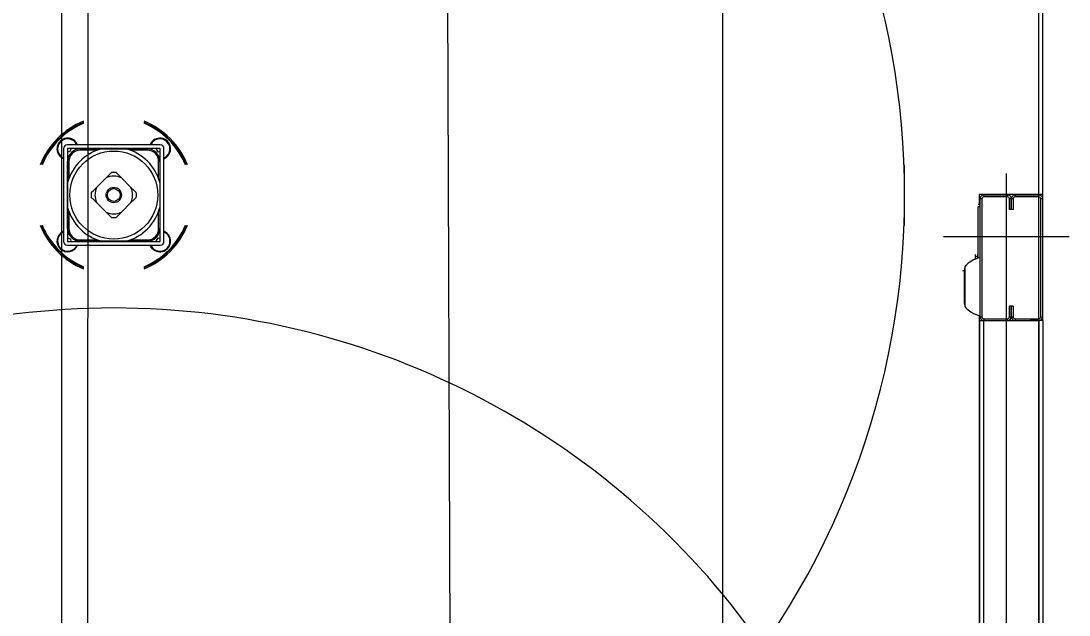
# Model space of a CAD drawing. Extents: x -264205 to -263659, y -1242401 to -1242060.
# Drawn here: x -263908.924 to -263908.131, y -1242206.358 to -1242205.909 of the extents above; entities that cross this region are included whole.
import ezdxf

# ---------------------------------------------------------------- set-up
doc = ezdxf.new("R2010")
doc.units = 0
for name, color, linetype in [('KFA_SO_10-1_PLACHTY', 7, 'Continuous'), ('KFA_SO_10-1_STRECHY', 7, 'Continuous'), ('KFA_SO_10-1_TRIBUNA_A_OBVOD', 7, 'Continuous'), ('OSI_STAVBY_KFA', 7, 'Continuous'), ('SITUACIA_DSP_2D', 7, 'Continuous')]:
    doc.layers.add(name, color=color, linetype=linetype)

msp = doc.modelspace()

# ---------------------------------------------------------------- linework, layer by layer
at = {"layer": 'KFA_SO_10-1_PLACHTY'}
msp.add_line((-263908.632, -1242196.778), (-263908.53, -1242226.78), dxfattribs=at)
at = {"layer": 'KFA_SO_10-1_STRECHY'}
msp.add_line((-263908.157, -1242227.179), (-263908.136, -1242101.59), dxfattribs=at)
at = {"layer": 'KFA_SO_10-1_TRIBUNA_A_OBVOD'}
msp.add_lwpolyline([(-263908.65657, -1242227.54507), (-263908.88747, -1242226.98747), (-263908.87127, -1242203.37776)], dxfattribs=at)
at = {"layer": 'OSI_STAVBY_KFA'}
msp.add_line((-263908.39279, -1242083.23724), (-263908.39279, -1242246.70724), dxfattribs=at)
at = {"layer": 'SITUACIA_DSP_2D'}
for p, q in [((-263908.89279, -1242226.99539), (-263908.89279, -1242203.33224)), ((-263908.15058, -1242206.04016), (-263908.15058, -1242205.526)), ((-263908.81843, -1242206.00263), (-263908.88873, -1242206.00263)), ((-263908.89291, -1242206.01247), (-263908.89422, -1242206.01141)), ((-263908.89158, -1242206.00548), (-263908.89158, -1242206.07578)), ((-263908.81843, -1242206.00548), (-263908.88873, -1242206.00548)), ((-263908.88873, -1242206.00548), (-263908.88873, -1242206.07578)), ((-263908.88711, -1242206.00806), (-263908.88873, -1242206.00808)), ((-263908.88577, -1242206.00566), (-263908.88711, -1242206.00806)), ((-263908.88588, -1242206.00548), (-263908.88577, -1242206.00566)), ((-263908.88091, -1242206.00586), (-263908.88092, -1242206.00548)), ((-263908.88092, -1242206.00592), (-263908.88091, -1242206.00586)), ((-263908.88044, -1242206.00548), (-263908.88044, -1242206.00583)), ((-263908.87899, -1242206.00572), (-263908.86312, -1242206.00572)), ((-263908.87899, -1242206.00572), (-263908.87899, -1242206.00667)), ((-263908.86596, -1242206.00667), (-263908.87899, -1242206.00667)), ((-263908.86295, -1242206.00572), (-263908.86044, -1242206.00572)), ((-263908.86044, -1242206.00572), (-263908.85525, -1242206.00572)), ((-263908.85525, -1242206.00572), (-263908.84992, -1242206.00572)), ((-263908.84992, -1242206.00572), (-263908.84421, -1242206.00572)), ((-263908.84405, -1242206.00572), (-263908.82817, -1242206.00572)), ((-263908.82817, -1242206.00667), (-263908.8412, -1242206.00667)), ((-263908.82817, -1242206.00572), (-263908.82817, -1242206.00667)), ((-263908.82672, -1242206.00583), (-263908.82672, -1242206.00548)), ((-263908.82625, -1242206.00548), (-263908.82625, -1242206.00592)), ((-263908.82138, -1242206.00597), (-263908.82116, -1242206.00548)), ((-263908.81978, -1242206.0082), (-263908.82138, -1242206.00597)), ((-263908.81843, -1242206.00807), (-263908.81978, -1242206.0082)), ((-263908.81843, -1242206.07578), (-263908.81843, -1242206.00548)), ((-263908.81558, -1242206.07578), (-263908.81558, -1242206.00548)), ((-263908.89158, -1242206.01317), (-263908.89291, -1242206.01247)), ((-263908.88873, -1242206.0133), (-263908.8883, -1242206.0133)), ((-263908.88838, -1242206.01378), (-263908.88873, -1242206.01377)), ((-263908.88849, -1242206.01522), (-263908.88754, -1242206.01522)), ((-263908.88849, -1242206.0311), (-263908.88849, -1242206.01522)), ((-263908.88754, -1242206.01522), (-263908.88754, -1242206.02826)), ((-263908.81962, -1242206.02826), (-263908.81962, -1242206.01522)), ((-263908.81867, -1242206.01522), (-263908.81962, -1242206.01522)), ((-263908.81887, -1242206.0133), (-263908.81843, -1242206.0133)), ((-263908.81843, -1242206.01377), (-263908.81878, -1242206.01378)), ((-263908.81867, -1242206.01522), (-263908.81867, -1242206.0311)), ((-263908.25508, -1242206.06358), (-263908.25508, -1242206.01769)), ((-263908.85937, -1242206.02761), (-263908.85734, -1242206.02558)), ((-263908.85734, -1242206.02558), (-263908.85539, -1242206.02363)), ((-263908.85178, -1242206.02363), (-263908.84985, -1242206.02556)), ((-263908.84985, -1242206.02556), (-263908.84779, -1242206.02761)), ((-263908.17813, -1242206.02448), (-263908.17813, -1242206.38763)), ((-263908.88849, -1242206.03697), (-263908.88849, -1242206.03126)), ((-263908.86866, -1242206.0369), (-263908.8666, -1242206.03485)), ((-263908.8666, -1242206.03485), (-263908.85937, -1242206.02761)), ((-263908.84779, -1242206.02761), (-263908.84056, -1242206.03485)), ((-263908.84056, -1242206.03485), (-263908.83853, -1242206.03688)), ((-263908.81867, -1242206.03126), (-263908.81867, -1242206.03697)), ((-263908.88849, -1242206.0423), (-263908.88849, -1242206.03697)), ((-263908.88849, -1242206.04749), (-263908.88849, -1242206.0423)), ((-263908.87059, -1242206.03883), (-263908.86866, -1242206.0369)), ((-263908.86864, -1242206.04439), (-263908.87059, -1242206.04244)), ((-263908.83853, -1242206.03688), (-263908.83658, -1242206.03883)), ((-263908.83658, -1242206.04244), (-263908.8385, -1242206.04436)), ((-263908.81867, -1242206.03697), (-263908.81867, -1242206.04219)), ((-263908.81867, -1242206.04219), (-263908.81867, -1242206.04749)), ((-263908.19856, -1242206.04016), (-263908.19856, -1242206.04776)), ((-263908.15058, -1242206.04016), (-263908.19856, -1242206.04016)), ((-263908.19523, -1242206.04063), (-263908.19523, -1242206.04206)), ((-263908.17718, -1242206.04063), (-263908.19523, -1242206.04063)), ((-263908.17718, -1242206.04206), (-263908.19523, -1242206.04206)), ((-263908.17718, -1242206.04206), (-263908.17718, -1242206.04063)), ((-263908.17148, -1242206.04063), (-263908.17148, -1242206.04206)), ((-263908.15343, -1242206.04063), (-263908.17148, -1242206.04063)), ((-263908.15343, -1242206.04206), (-263908.17148, -1242206.04206)), ((-263908.15343, -1242206.04206), (-263908.15343, -1242206.04063)), ((-263908.15058, -1242206.04348), (-263908.15058, -1242206.04016)), ((-263908.88849, -1242206.05), (-263908.88849, -1242206.04749)), ((-263908.88849, -1242206.06605), (-263908.88849, -1242206.05017)), ((-263908.8666, -1242206.04642), (-263908.86864, -1242206.04439)), ((-263908.85937, -1242206.05365), (-263908.8666, -1242206.04642)), ((-263908.84056, -1242206.04642), (-263908.84779, -1242206.05365)), ((-263908.8385, -1242206.04436), (-263908.84056, -1242206.04642)), ((-263908.81867, -1242206.04749), (-263908.81867, -1242206.05)), ((-263908.81867, -1242206.05017), (-263908.81867, -1242206.06605)), ((-263908.19808, -1242206.04776), (-263908.19951, -1242206.04776)), ((-263908.19808, -1242206.04966), (-263908.19951, -1242206.04966)), ((-263908.19951, -1242206.08846), (-263908.19951, -1242206.04966)), ((-263908.19666, -1242206.04348), (-263908.19808, -1242206.04348)), ((-263908.19808, -1242206.04348), (-263908.19808, -1242206.13278)), ((-263908.19666, -1242206.04348), (-263908.19666, -1242206.13278)), ((-263908.17433, -1242206.04348), (-263908.17576, -1242206.04348)), ((-263908.17576, -1242206.05156), (-263908.17576, -1242206.04348)), ((-263908.17291, -1242206.04348), (-263908.17433, -1242206.04348)), ((-263908.17433, -1242206.04348), (-263908.17433, -1242206.05156)), ((-263908.17433, -1242206.05156), (-263908.17433, -1242206.04348)), ((-263908.17291, -1242206.04348), (-263908.17291, -1242206.05156)), ((-263908.15058, -1242206.04348), (-263908.15201, -1242206.04348)), ((-263908.15201, -1242206.13278), (-263908.15201, -1242206.04348)), ((-263908.15058, -1242206.13278), (-263908.15058, -1242206.04348)), ((-263908.88754, -1242206.05301), (-263908.88754, -1242206.06605)), ((-263908.85731, -1242206.05571), (-263908.85937, -1242206.05365)), ((-263908.85539, -1242206.05764), (-263908.85731, -1242206.05571)), ((-263908.84983, -1242206.05569), (-263908.85178, -1242206.05764)), ((-263908.84779, -1242206.05365), (-263908.84983, -1242206.05569)), ((-263908.81962, -1242206.06605), (-263908.81962, -1242206.05301)), ((-263908.17433, -1242206.05156), (-263908.17576, -1242206.05156)), ((-263908.17291, -1242206.05156), (-263908.17433, -1242206.05156)), ((-263908.88754, -1242206.06605), (-263908.88849, -1242206.06605)), ((-263908.81962, -1242206.06605), (-263908.81867, -1242206.06605)), ((-263908.88873, -1242206.06749), (-263908.88838, -1242206.06749)), ((-263908.88843, -1242206.06796), (-263908.88873, -1242206.06797)), ((-263908.88873, -1242206.07295), (-263908.8864, -1242206.07381)), ((-263908.8883, -1242206.06797), (-263908.88843, -1242206.06796)), ((-263908.8864, -1242206.07381), (-263908.88607, -1242206.07578)), ((-263908.87899, -1242206.0746), (-263908.86596, -1242206.0746)), ((-263908.87899, -1242206.0746), (-263908.87899, -1242206.07555)), ((-263908.8412, -1242206.0746), (-263908.82817, -1242206.0746)), ((-263908.82817, -1242206.0746), (-263908.82817, -1242206.07555)), ((-263908.82139, -1242206.07545), (-263908.81992, -1242206.07313)), ((-263908.81992, -1242206.07313), (-263908.81843, -1242206.0732)), ((-263908.81843, -1242206.06797), (-263908.81887, -1242206.06797)), ((-263908.81878, -1242206.06749), (-263908.81843, -1242206.06749)), ((-263908.81459, -1242206.06914), (-263908.81558, -1242206.06861)), ((-263908.22563, -1242206.07198), (-263908.13063, -1242206.07198)), ((-263908.88873, -1242206.07578), (-263908.81843, -1242206.07578)), ((-263908.88873, -1242206.07863), (-263908.81843, -1242206.07863)), ((-263908.88092, -1242206.07578), (-263908.88092, -1242206.07535)), ((-263908.88044, -1242206.07543), (-263908.88044, -1242206.07578)), ((-263908.86312, -1242206.07555), (-263908.87899, -1242206.07555)), ((-263908.86044, -1242206.07555), (-263908.86295, -1242206.07555)), ((-263908.85514, -1242206.07555), (-263908.86044, -1242206.07555)), ((-263908.84992, -1242206.07555), (-263908.85514, -1242206.07555)), ((-263908.84421, -1242206.07555), (-263908.84992, -1242206.07555)), ((-263908.82817, -1242206.07555), (-263908.84405, -1242206.07555)), ((-263908.82672, -1242206.07578), (-263908.82672, -1242206.07543)), ((-263908.82625, -1242206.07535), (-263908.82625, -1242206.07578)), ((-263908.82542, -1242206.07996), (-263908.82612, -1242206.07863)), ((-263908.82436, -1242206.08127), (-263908.82542, -1242206.07996)), ((-263908.82122, -1242206.07578), (-263908.82139, -1242206.07545)), ((-263908.20141, -1242206.08682), (-263908.20141, -1242206.0856)), ((-263908.20141, -1242206.08682), (-263908.201, -1242206.08681)), ((-263908.20141, -1242206.08682), (-263908.20141, -1242206.08752)), ((-263908.20141, -1242206.08908), (-263908.20141, -1242206.08752)), ((-263908.201, -1242206.08752), (-263908.20141, -1242206.08752)), ((-263908.201, -1242206.08681), (-263908.20055, -1242206.08681)), ((-263908.20055, -1242206.08751), (-263908.201, -1242206.08752)), ((-263908.20055, -1242206.08681), (-263908.20055, -1242206.08751)), ((-263908.1996, -1242206.08848), (-263908.1996, -1242206.08552)), ((-263908.21092, -1242206.09811), (-263908.21014, -1242206.09782)), ((-263908.21014, -1242206.09782), (-263908.2098, -1242206.09772)), ((-263908.20967, -1242206.09655), (-263908.2098, -1242206.09719)), ((-263908.2098, -1242206.12179), (-263908.2098, -1242206.09719)), ((-263908.20948, -1242206.09622), (-263908.20967, -1242206.09655)), ((-263908.20948, -1242206.09507), (-263908.20948, -1242206.1249)), ((-263908.2098, -1242206.12277), (-263908.2098, -1242206.12179)), ((-263908.2098, -1242206.12277), (-263908.20967, -1242206.12341)), ((-263908.20967, -1242206.12341), (-263908.20948, -1242206.12374)), ((-263908.17291, -1242206.12471), (-263908.17576, -1242206.12471)), ((-263908.17576, -1242206.13278), (-263908.17576, -1242206.12471)), ((-263908.17433, -1242206.12471), (-263908.17433, -1242206.13278)), ((-263908.17433, -1242206.13278), (-263908.17433, -1242206.12471)), ((-263908.17291, -1242206.12471), (-263908.17291, -1242206.13278)), ((-263908.19856, -1242206.13173), (-263908.19856, -1242206.38763)), ((-263908.19808, -1242206.13278), (-263908.19666, -1242206.13278)), ((-263908.19808, -1242206.38763), (-263908.19808, -1242206.13563)), ((-263908.19808, -1242206.13563), (-263908.19523, -1242206.13563)), ((-263908.19523, -1242206.13421), (-263908.19523, -1242206.13563)), ((-263908.19523, -1242206.13421), (-263908.17718, -1242206.13421)), ((-263908.19523, -1242206.38763), (-263908.19523, -1242206.13563)), ((-263908.19523, -1242206.13563), (-263908.16578, -1242206.13563)), ((-263908.19523, -1242206.13563), (-263908.17718, -1242206.13563)), ((-263908.17718, -1242206.13563), (-263908.17718, -1242206.13421)), ((-263908.17576, -1242206.13278), (-263908.17433, -1242206.13278)), ((-263908.17433, -1242206.13278), (-263908.17291, -1242206.13278)), ((-263908.17148, -1242206.13421), (-263908.17148, -1242206.13563)), ((-263908.17148, -1242206.13421), (-263908.15343, -1242206.13421)), ((-263908.17148, -1242206.13563), (-263908.15343, -1242206.13563)), ((-263908.15343, -1242206.13563), (-263908.16008, -1242206.13563)), ((-263908.15343, -1242206.13563), (-263908.15343, -1242206.13421)), ((-263908.15343, -1242206.13563), (-263908.15343, -1242206.38763)), ((-263908.15058, -1242206.13563), (-263908.15343, -1242206.13563)), ((-263908.15201, -1242206.13278), (-263908.15058, -1242206.13278)), ((-263908.15058, -1242206.13563), (-263908.15058, -1242206.13278)), ((-263908.15058, -1242206.13563), (-263908.15058, -1242206.38763))]:
    msp.add_line(p, q, dxfattribs=at)
for radius in [0.0333, 0.0058, 0.00485]:
    msp.add_circle((-263908.85358, -1242206.04063), radius, dxfattribs=at)
for centre, radius, start, end in [((-263908.85358, -1242206.04063), 0.5985, 324.56502, 215.43498), ((-263908.85358, -1242206.04063), 0.06033, 112.3532, 157.64681), ((-263908.85358, -1242206.04063), 0.05938, 112.73068, 157.26933), ((-263908.85358, -1242206.04063), 0.0589, 112.9244, 157.07559), ((-263908.85358, -1242206.04063), 0.06033, 22.35319, 67.6468), ((-263908.85358, -1242206.04063), 0.05938, 22.73067, 67.26932), ((-263908.85358, -1242206.04063), 0.0589, 22.92441, 67.0756), ((-263908.88851, -1242206.0057), 0.00807, 22.33694, 224.99999), ((-263908.88851, -1242206.0057), 0.0076, 60.85024, 246.18367), ((-263908.88873, -1242206.00548), 0.00285, 90, 180), ((-263908.88851, -1242206.0057), 0.0076, 23.81631, 60.85024), ((-263908.81865, -1242206.0057), 0.00807, 292.33694, 157.66306), ((-263908.81865, -1242206.0057), 0.0076, 125.64554, 156.18369), ((-263908.81865, -1242206.0057), 0.0076, 293.81633, 125.64554), ((-263908.81843, -1242206.00548), 0.00285, 0, 90), ((-263908.85358, -1242206.04063), 0.03615, 105.02021, 164.97977), ((-263908.87899, -1242206.01522), 0.0095, 90, 180), ((-263908.87899, -1242206.01522), 0.00855, 90, 180), ((-263908.85358, -1242206.04063), 0.03615, 15.02023, 74.97979), ((-263908.82817, -1242206.01522), 0.0095, 0, 90), ((-263908.82817, -1242206.01522), 0.00855, 0, 90), ((-263908.85358, -1242206.04063), 0.01425, 66.03947, 113.96053), ((-263908.85358, -1242206.04063), 0.0171, 83.94245, 96.05755), ((-263908.85358, -1242206.04063), 0.01425, 156.03949, 203.96051), ((-263908.85358, -1242206.04063), 0.01425, 336.03949, 23.96051), ((-263908.85358, -1242206.04063), 0.0171, 173.94245, 186.05755), ((-263908.85358, -1242206.04063), 0.0171, 353.94245, 6.05755), ((-263908.19523, -1242206.04348), 0.00285, 90, 180), ((-263908.19523, -1242206.04348), 0.00142, 90, 180), ((-263908.17718, -1242206.04348), 0.00285, 0, 90), ((-263908.17718, -1242206.04348), 0.00143, 0, 90), ((-263908.17148, -1242206.04348), 0.00285, 90, 180), ((-263908.17148, -1242206.04348), 0.00143, 90, 180), ((-263908.15343, -1242206.04348), 0.00285, 0, 90), ((-263908.15343, -1242206.04348), 0.00143, 0, 90), ((-263908.85358, -1242206.04063), 0.03615, 195.02023, 254.97979), ((-263908.85358, -1242206.04063), 0.03615, 285.02021, 344.97977), ((-263908.85358, -1242206.04063), 0.01425, 246.03947, 293.96053), ((-263908.85358, -1242206.04063), 0.0171, 263.94245, 276.05755), ((-263908.85358, -1242206.04063), 0.06033, 202.35319, 247.6468), ((-263908.85358, -1242206.04063), 0.05938, 202.73067, 224.99999), ((-263908.85358, -1242206.04063), 0.0589, 202.92441, 224.99999), ((-263908.87899, -1242206.06605), 0.0095, 180, 270), ((-263908.87899, -1242206.06605), 0.00855, 180, 270), ((-263908.85358, -1242206.04063), 0.06033, 292.3532, 337.64681), ((-263908.85358, -1242206.04063), 0.0589, 292.9244, 337.07559), ((-263908.85358, -1242206.04063), 0.05938, 292.73068, 337.26933), ((-263908.82817, -1242206.06605), 0.00855, 270, 0), ((-263908.82817, -1242206.06605), 0.0095, 270, 0), ((-263908.88851, -1242206.07556), 0.00807, 112.33694, 224.99999), ((-263908.88851, -1242206.07556), 0.0076, 113.81633, 336.18369), ((-263908.81865, -1242206.07556), 0.0076, 203.81631, 57.68075), ((-263908.81865, -1242206.07556), 0.00807, 224.99999, 67.66306), ((-263908.85358, -1242206.04063), 0.05938, 224.99999, 247.26932), ((-263908.85358, -1242206.04063), 0.0589, 224.99999, 247.0756), ((-263908.88851, -1242206.07556), 0.00807, 224.99999, 337.66306), ((-263908.88873, -1242206.07578), 0.00285, 180, 270), ((-263908.81843, -1242206.07578), 0.00285, 270, 0), ((-263908.19454, -1242206.1068), 0.019, 100.75587, 141.87121), ((-263908.1996, -1242206.08561), 0.000095, 0, 90), ((-263908.85358, -1242206.72463), 0.5985, 34.26896, 145.73104), ((-263908.19454, -1242206.11316), 0.019, 218.12879, 259.24413), ((-263908.19523, -1242206.13278), 0.00285, 180, 270), ((-263908.19523, -1242206.13278), 0.00142, 180, 270), ((-263908.17718, -1242206.13278), 0.00143, 270, 0), ((-263908.17718, -1242206.13278), 0.00285, 270, 0), ((-263908.17148, -1242206.13278), 0.00285, 180, 270), ((-263908.17148, -1242206.13278), 0.00143, 180, 270), ((-263908.15343, -1242206.13278), 0.00143, 270, 0), ((-263908.15343, -1242206.13278), 0.00285, 270, 0)]:
    msp.add_arc(centre, radius, start, end, dxfattribs=at)

doc.saveas('drawing.dxf')
